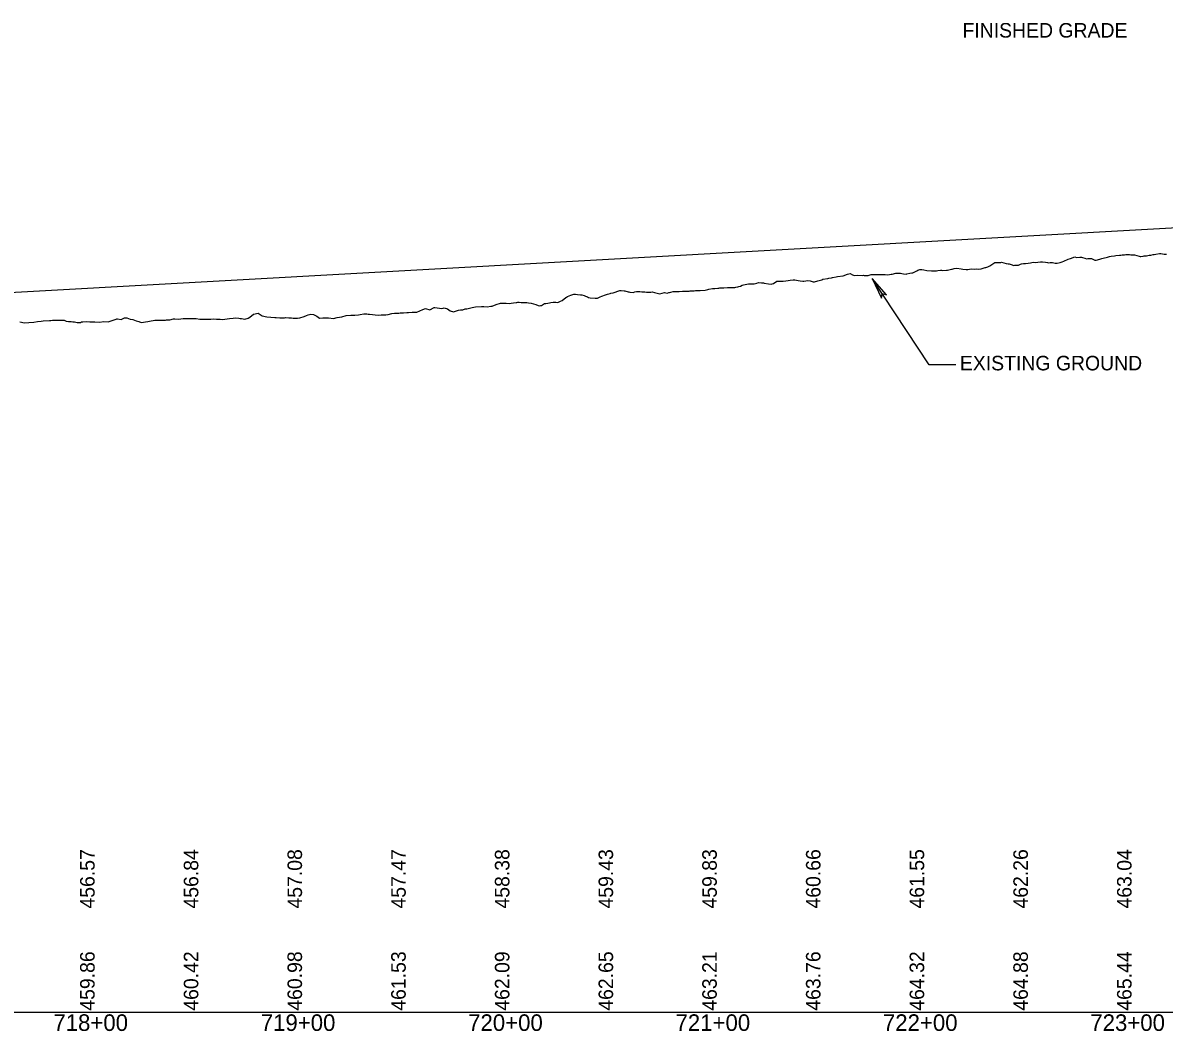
# Model space of a CAD drawing. Extents: x 2017200 to 2047700, y 854850 to 893350.
# Drawn here: x 2024764 to 2025315, y 889091 to 889577 of the extents above; entities that cross this region are included whole.
import ezdxf

# ---------------------------------------------------------------- set-up
doc = ezdxf.new("R2010")
doc.units = 0
for name, color, linetype in [('RD_DDB_Profile_EX', 7, 'Continuous'), ('RD_DDB_Profile_Lbl', 7, 'Continuous'), ('RD_DDB_Profile_PR', 7, 'Continuous'), ('RD_DDB_StaTX', 7, 'Continuous'), ('RD_DDB_StripGrade', 7, 'Continuous'), ('RD_GPK_Profile_Cell', 7, 'Continuous')]:
    doc.layers.add(name, color=color, linetype=linetype)

msp = doc.modelspace()

# ---------------------------------------------------------------- linework, layer by layer
at = {"layer": 'RD_DDB_Profile_EX'}
msp.add_lwpolyline([(2024762.99, 889432.88), (2024765.12, 889432.4), (2024767.24, 889432.54), (2024769.61, 889432.66), (2024771.49, 889433.11), (2024773.17, 889433.27), (2024774.11, 889433.35), (2024777.2, 889433.53), (2024777.86, 889433.57), (2024778.61, 889433.64), (2024779.99, 889433.65), (2024781.22, 889433.65), (2024783.11, 889433.62), (2024784.24, 889433.65), (2024785.25, 889433.25), (2024786.36, 889433.08), (2024787.61, 889432.98), (2024788.49, 889432.93), (2024789.28, 889432.83), (2024790.61, 889432.62), (2024792.11, 889432.62), (2024792.74, 889432.81), (2024793.3, 889432.82), (2024794.86, 889433.06), (2024796.61, 889432.88), (2024796.99, 889432.85), (2024797.33, 889432.83), (2024799.11, 889432.9), (2024801.36, 889432.76), (2024803.36, 889432.97), (2024805.6, 889432.94), (2024809.41, 889434.19), (2024809.74, 889434.28), (2024810.1, 889434.28), (2024811.86, 889434.08), (2024813.44, 889434.79), (2024813.99, 889434.8), (2024814.6, 889434.73), (2024816.11, 889434.18), (2024817.47, 889433.95), (2024818.24, 889433.69), (2024819.1, 889433.39), (2024820.36, 889432.99), (2024821.49, 889432.6), (2024822.49, 889432.71), (2024823.6, 889432.81), (2024824.61, 889432.98), (2024825.52, 889433.14), (2024828.1, 889433.76), (2024829.55, 889433.71), (2024830.99, 889433.63), (2024832.6, 889433.68), (2024833.11, 889433.76), (2024833.58, 889433.86), (2024835.24, 889433.87), (2024837.09, 889434.27), (2024837.6, 889434.33), (2024839.49, 889434.22), (2024841.63, 889434.45), (2024843.74, 889434.42), (2024846.09, 889434.54), (2024847.99, 889434.43), (2024849.68, 889434.21), (2024850.11, 889434.19), (2024850.59, 889434.16), (2024852.24, 889434.16), (2024853.71, 889434.23), (2024854.36, 889434.23), (2024855.09, 889434.23), (2024856.49, 889434.26), (2024857.74, 889434.23), (2024858.61, 889434.17), (2024859.59, 889434.11), (2024860.74, 889433.99), (2024861.77, 889434.12), (2024862.86, 889434.29), (2024864.09, 889434.47), (2024865.79, 889434.66), (2024867.11, 889434.78), (2024868.59, 889434.68), (2024869.24, 889434.54), (2024869.82, 889434.5), (2024871.36, 889434.23), (2024873.08, 889434.59), (2024873.85, 889435.15), (2024875.61, 889436.58), (2024877.87, 889437.04), (2024879.86, 889435.79), (2024882.08, 889435.27), (2024885.93, 889434.89), (2024886.24, 889434.95), (2024886.58, 889434.97), (2024888.36, 889434.79), (2024889.96, 889434.82), (2024890.49, 889434.88), (2024891.08, 889434.93), (2024892.61, 889434.87), (2024893.98, 889434.85), (2024894.74, 889434.68), (2024895.58, 889434.59), (2024896.86, 889434.62), (2024898.01, 889434.81), (2024900.08, 889435.44), (2024901.11, 889435.96), (2024902.04, 889436.31), (2024903.24, 889436.51), (2024904.58, 889436.47), (2024906.07, 889435.65), (2024907.49, 889434.66), (2024909.07, 889434.75), (2024909.61, 889434.81), (2024910.09, 889434.78), (2024911.74, 889434.86), (2024914.12, 889434.53), (2024915.99, 889434.98), (2024918.15, 889435.26), (2024920.24, 889435.93), (2024922.57, 889436.11), (2024924.49, 889436.1), (2024926.2, 889436.29), (2024927.07, 889436.47), (2024928.74, 889436.79), (2024930.23, 889436.71), (2024930.86, 889436.55), (2024931.57, 889436.58), (2024932.99, 889436.43), (2024934.26, 889436.2), (2024936.07, 889436.03), (2024937.24, 889436.19), (2024938.28, 889436.18), (2024939.36, 889436.24), (2024940.56, 889436.49), (2024942.31, 889436.89), (2024943.61, 889437.08), (2024945.06, 889437.1), (2024945.74, 889437.03), (2024946.34, 889437.14), (2024947.86, 889437.27), (2024949.56, 889437.41), (2024949.99, 889437.36), (2024950.36, 889437.45), (2024952.11, 889437.58), (2024954.39, 889437.57), (2024957.21, 889438.83), (2024958.56, 889439.37), (2024960.61, 889438.67), (2024962.73, 889439.79), (2024963.06, 889439.75), (2024966.47, 889439.28), (2024966.98, 889439.49), (2024967.56, 889439.55), (2024969.11, 889439.21), (2024970.5, 889438.12), (2024972.06, 889437.63), (2024974.53, 889438.45), (2024975.48, 889438.61), (2024976.55, 889438.7), (2024977.61, 889439.12), (2024978.55, 889439.17), (2024979.73, 889439.43), (2024981.05, 889439.84), (2024981.86, 889439.9), (2024982.58, 889440.12), (2024985.55, 889440.32), (2024986.11, 889440.25), (2024986.61, 889440.31), (2024988.23, 889440.14), (2024990.05, 889440.37), (2024990.64, 889440.5), (2024992.69, 889441.2), (2024994.66, 889441.83), (2024995.07, 889441.82), (2024996.73, 889441.81), (2024997.46, 889441.81), (2024999.08, 889441.77), (2024999.84, 889441.87), (2025000.99, 889442.03), (2025002.23, 889442.17), (2025002.65, 889442.21), (2025003.11, 889442.3), (2025003.64, 889442.3), (2025004.61, 889442.25), (2025006.62, 889442.14), (2025007, 889442.14), (2025007.37, 889442.13), (2025008.24, 889441.97), (2025009.5, 889441.81), (2025010.57, 889441.55), (2025011.77, 889441.16), (2025012.87, 889440.81), (2025013.75, 889440.66), (2025014.15, 889440.73), (2025014.5, 889440.78), (2025015.88, 889441.64), (2025016.54, 889441.73), (2025017.53, 889441.88), (2025018.41, 889442.06), (2025018.92, 889442.16), (2025020.14, 889442.39), (2025021.31, 889442.28), (2025022.31, 889442.2), (2025023.69, 889442.79), (2025024.41, 889443.11), (2025026.19, 889444.67), (2025026.54, 889444.83), (2025026.98, 889445.14), (2025028.67, 889445.67), (2025030.05, 889446.19), (2025030.85, 889446.15), (2025031.76, 889446.09), (2025033.23, 889445.9), (2025033.89, 889445.93), (2025035.08, 889445.57), (2025035.62, 889445.32), (2025036.58, 889444.88), (2025037.21, 889444.56), (2025038, 889444.37), (2025040.39, 889444.35), (2025041.53, 889444.36), (2025042.77, 889444.87), (2025043.63, 889445.22), (2025045.32, 889445.86), (2025046.35, 889446.26), (2025047.54, 889446.57), (2025047.91, 889446.67), (2025049.1, 889446.78), (2025049.92, 889447.14), (2025051.3, 889447.73), (2025052.31, 889448.03), (2025052.86, 889448.04), (2025054.33, 889447.89), (2025054.69, 889447.79), (2025056.29, 889447.32), (2025056.61, 889447.28), (2025057.08, 889447.23), (2025058.62, 889447.09), (2025059.46, 889447.32), (2025060.35, 889447.57), (2025061.34, 889447.51), (2025061.85, 889447.44), (2025062.91, 889447.29), (2025064.23, 889447.28), (2025065.06, 889447.25), (2025066.62, 889447.24), (2025067.21, 889447.22), (2025067.77, 889447.34), (2025069, 889447.02), (2025071.57, 889446.41), (2025073.77, 889447), (2025075.14, 889446.77), (2025075.82, 889447.02), (2025076.16, 889447.07), (2025076.77, 889447.15), (2025077.97, 889447.47), (2025078.81, 889447.46), (2025080.12, 889447.47), (2025080.93, 889447.52), (2025082.46, 889447.63), (2025083.31, 889447.66), (2025084.44, 889447.7), (2025085.7, 889447.74), (2025086.1, 889447.76), (2025087.33, 889447.82), (2025088.08, 889447.88), (2025088.76, 889447.93), (2025089.72, 889447.94), (2025090.47, 889448.02), (2025090.92, 889448.06), (2025093.34, 889448.2), (2025094.62, 889448.48), (2025095.24, 889448.59), (2025096.94, 889448.88), (2025097.62, 889448.92), (2025098.13, 889448.98), (2025099.58, 889449.07), (2025100.01, 889449.13), (2025100.53, 889449.19), (2025102.39, 889449.31), (2025104.11, 889449.45), (2025105, 889449.41), (2025107.16, 889449.49), (2025107.67, 889449.5), (2025108.26, 889449.61), (2025109.18, 889449.77), (2025109.55, 889449.86), (2025110.43, 889450.08), (2025111.23, 889450.49), (2025111.93, 889450.72), (2025112.61, 889450.94), (2025114.32, 889451.14), (2025114.81, 889451.2), (2025116.96, 889451.27), (2025118.3, 889451.53), (2025119.14, 889451.79), (2025120.51, 889451.71), (2025121.47, 889451.66), (2025121.83, 889451.48), (2025123.89, 889451.24), (2025125.34, 889451.05), (2025125.69, 889451.13), (2025126.28, 889451.39), (2025127.88, 889452.44), (2025128.84, 889452.5), (2025131.01, 889452.54), (2025132.33, 889452.6), (2025133.4, 889452.79), (2025134.45, 889452.98), (2025135.81, 889453.17), (2025136.64, 889453.09), (2025138.17, 889452.88), (2025139.28, 889452.72), (2025140.55, 889452.5), (2025141.03, 889452.42), (2025142.94, 889452.8), (2025144.1, 889452.59), (2025145.43, 889452.18), (2025146.19, 889452.17), (2025147.71, 889452.62), (2025149.63, 889453.19), (2025150.21, 889453.38), (2025152.48, 889453.8), (2025153.06, 889453.91), (2025154.25, 889454.16), (2025154.86, 889454.27), (2025156.57, 889454.56), (2025157.25, 889454.67), (2025159.9, 889455.12), (2025162.02, 889455.82), (2025162.73, 889456.06), (2025163.31, 889456.12), (2025164.4, 889455.6), (2025165.33, 889455.16), (2025166.79, 889455.31), (2025169.17, 889455.27), (2025169.77, 889455.31), (2025170.09, 889455.29), (2025171.56, 889455.29), (2025171.99, 889455.29), (2025173.47, 889455.68), (2025174.22, 889455.66), (2025175.68, 889455.75), (2025176.45, 889455.65), (2025176.84, 889455.73), (2025178.05, 889455.7), (2025178.71, 889455.69), (2025180.21, 889455.68), (2025181.1, 889455.61), (2025182.33, 889455.76), (2025183.15, 889455.81), (2025183.56, 889455.9), (2025185.39, 889456.35), (2025185.87, 889456.36), (2025186.91, 889456.38), (2025187.63, 889456.33), (2025188.25, 889456.21), (2025189.11, 889456.04), (2025190.25, 889455.85), (2025190.64, 889455.97), (2025192.12, 889456.41), (2025193.02, 889456.51), (2025193.58, 889456.56), (2025195.41, 889457.44), (2025196.02, 889457.73), (2025196.91, 889458.18), (2025197.79, 889458.08), (2025198.87, 889457.97), (2025200.22, 889457.7), (2025202.56, 889457.45), (2025203.08, 889457.4), (2025203.53, 889457.39), (2025204.95, 889457.53), (2025205.65, 889457.6), (2025206.84, 889457.77), (2025207.33, 889457.74), (2025207.91, 889457.7), (2025209.72, 889457.78), (2025210.29, 889457.82), (2025212.1, 889458.19), (2025212.45, 889458.26), (2025213.42, 889458.56), (2025214.72, 889458.75), (2025216.87, 889458.37), (2025217.67, 889458.28), (2025219.26, 889458.14), (2025219.98, 889458.08), (2025221.64, 889458.46), (2025223.25, 889458.33), (2025224.02, 889458.4), (2025225.22, 889458.32), (2025226.51, 889458.46), (2025228.42, 889459.04), (2025228.79, 889459.13), (2025229.77, 889459.37), (2025230.71, 889459.9), (2025231.18, 889460.23), (2025233.02, 889461.5), (2025233.56, 889461.48), (2025235.3, 889461.45), (2025235.95, 889461.53), (2025236.26, 889461.57), (2025238.54, 889461.07), (2025239.5, 889460.82), (2025239.91, 889460.77), (2025240.93, 889460.45), (2025242.22, 889460.1), (2025242.73, 889460.12), (2025243.1, 889460.15), (2025244.53, 889460.27), (2025245.49, 889460.7), (2025245.96, 889460.91), (2025246.84, 889461.05), (2025247.87, 889461.08), (2025249.18, 889461.11), (2025250.26, 889461.33), (2025251.48, 889461.58), (2025252.64, 889461.47), (2025253.81, 889461.66), (2025255.03, 889461.81), (2025255.6, 889461.88), (2025256.13, 889461.83), (2025257.55, 889461.6), (2025258.47, 889461.43), (2025258.81, 889461.36), (2025259.8, 889461.43), (2025260.8, 889461.49), (2025262.18, 889461.22), (2025263.14, 889461.12), (2025264.57, 889461.55), (2025265.48, 889461.84), (2025266.27, 889462.14), (2025266.95, 889462.44), (2025267.83, 889462.83), (2025268.39, 889463.08), (2025269.56, 889463.38), (2025271.72, 889464.2), (2025272.53, 889463.96), (2025274.11, 889464), (2025274.89, 889464.01), (2025275.29, 889463.9), (2025276.49, 889463.52), (2025277.25, 889463.28), (2025277.92, 889463.35), (2025278.88, 889463.36), (2025279.61, 889463.37), (2025281.26, 889462.64), (2025281.98, 889462.66), (2025283.65, 889463.13), (2025284.25, 889463.3), (2025284.66, 889463.37), (2025286.03, 889463.74), (2025286.73, 889463.93), (2025287.41, 889464.06), (2025288.42, 889464.37), (2025289.11, 889464.57), (2025290.8, 889464.77), (2025291.49, 889464.89), (2025293.19, 889465.01), (2025293.88, 889465.07), (2025294.41, 889465.13), (2025295.57, 889465.26), (2025296.27, 889465.34), (2025296.86, 889465.35), (2025297.96, 889465.29), (2025298.67, 889465.26), (2025300, 889465.22), (2025300.34, 889465.12), (2025302.73, 889464.5), (2025303.14, 889464.42), (2025303.48, 889464.42), (2025304.61, 889464.56), (2025305.11, 889464.64), (2025305.89, 889464.76), (2025306.27, 889464.77), (2025307.5, 889464.94), (2025308.3, 889465.05), (2025309.4, 889465.32), (2025309.88, 889465.41), (2025310.72, 889465.56), (2025312.52, 889465.85), (2025313.14, 889465.76), (2025314.65, 889465.57), (2025315.77, 889465.47)], dxfattribs=at)
at = {"layer": 'RD_DDB_Profile_Lbl'}
for p, q in [((2025201.41, 889412.09), (2025173.95, 889453.81)), ((2025214.27, 889412.09), (2025201.41, 889412.09))]:
    msp.add_line(p, q, dxfattribs=at)
msp.add_lwpolyline([(2025173.95, 889453.81), (2025178.41, 889444.31), (2025178.78, 889446.47), (2025180.91, 889445.96)], close=True, dxfattribs=at)
at = {"layer": 'RD_DDB_Profile_PR'}
msp.add_line((2024325, 889422.83), (2025645, 889496.42), dxfattribs=at)
at = {"layer": 'RD_GPK_Profile_Cell'}
msp.add_line((2020500, 889100), (2027000, 889100), dxfattribs=at)

# ---------------------------------------------------------------- texts
at = {"layer": 'RD_DDB_Profile_Lbl'}
for s, p in [('FINISHED GRADE', (2025217.45, 889569.93)), ('EXISTING GROUND', (2025216.21, 889409.48))]:
    msp.add_text(s, height=7, dxfattribs=at).set_placement(p)
at = {"layer": 'RD_DDB_StaTX'}
for s, p in [('718+00', (2024779.1, 889091)), ('719+00', (2024879.1, 889091)), ('720+00', (2024979.1, 889091)), ('721+00', (2025079.1, 889091)), ('722+00', (2025179.1, 889091)), ('723+00', (2025279.1, 889091))]:
    msp.add_text(s, height=8, dxfattribs=at).set_placement(p)
at = {"layer": 'RD_DDB_StripGrade'}
for s, p in [('456.57', (2024799, 889150)), ('456.84', (2024849, 889150)), ('457.08', (2024899, 889150)), ('457.47', (2024949, 889150)), ('458.38', (2024999, 889150)), ('459.43', (2025049, 889150)), ('459.83', (2025099, 889150)), ('460.66', (2025149, 889150)), ('461.55', (2025199, 889150)), ('462.26', (2025249, 889150)), ('463.04', (2025299, 889150)), ('459.86', (2024799, 889100.75)), ('460.42', (2024849, 889100.75)), ('460.98', (2024899, 889100.75)), ('461.53', (2024949, 889100.75)), ('462.09', (2024999, 889100.75)), ('462.65', (2025049, 889100.75)), ('463.21', (2025099, 889100.75)), ('463.76', (2025149, 889100.75)), ('464.32', (2025199, 889100.75)), ('464.88', (2025249, 889100.75)), ('465.44', (2025299, 889100.75))]:
    msp.add_text(s, height=7, rotation=90, dxfattribs=at).set_placement(p)

doc.saveas('drawing.dxf')
